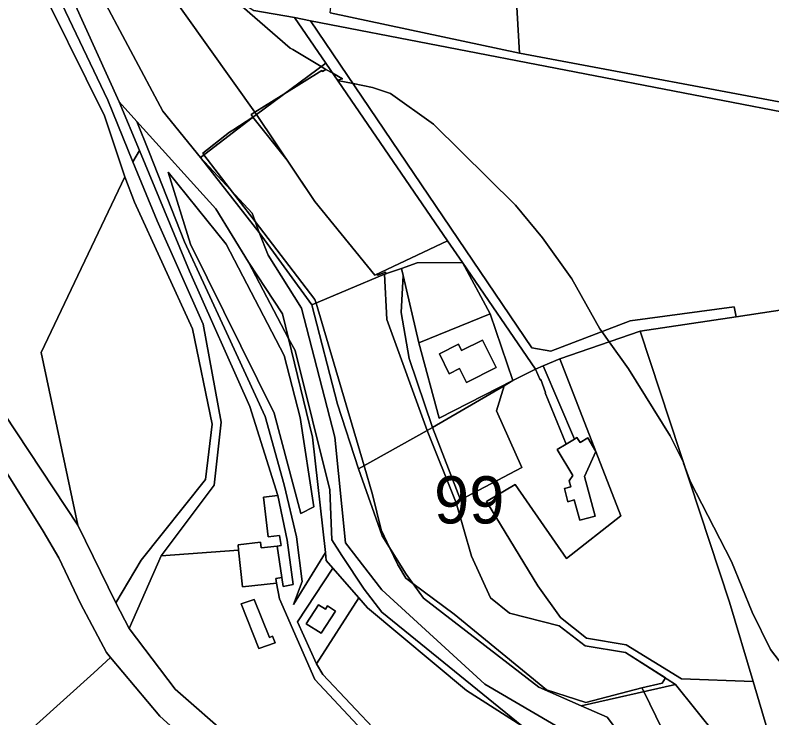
# Model space of a CAD drawing. Extents: x -477304 to -465429, y -1159113 to -1149210.
# Drawn here: x -471587.8 to -471347.3, y -1153949.4 to -1153726 of the extents above; entities that cross this region are included whole.
import ezdxf

# ---------------------------------------------------------------- set-up
doc = ezdxf.new("R2010")
doc.units = 0
for name, color, linetype in [('BPEJ_s', 7, 'Continuous'), ('ostatni_s', 7, 'Continuous'), ('PUPFL_s', 7, 'Continuous'), ('trav_porost_s', 7, 'Continuous'), ('voda_s', 7, 'Continuous'), ('zahrada_s', 7, 'Continuous')]:
    doc.layers.add(name, color=color, linetype=linetype)

msp = doc.modelspace()

# ---------------------------------------------------------------- linework, layer by layer
at = {"layer": 'BPEJ_s'}
for points in [[(-471515.69, -1153723.27), (-471500.39, -1153736.45), (-471499.56, -1153736.95), (-471490.52, -1153742.34), (-471489.05, -1153743.22), (-471490.09, -1153743.9), (-471490.3, -1153743.6), (-471502.42, -1153751.12), (-471511.66, -1153756.86), (-471512.86, -1153757.6), (-471512.24, -1153758.38), (-471518.62, -1153762.51), (-471519.73, -1153763.23), (-471528.17, -1153769.92), (-471527.84, -1153770.35), (-471518.7, -1153782.25), (-471511.55, -1153791.58), (-471492.52, -1153816.37), (-471492.18, -1153817.52), (-471476.94, -1153869.28), (-471474.24, -1153878.44), (-471471.48, -1153889.7), (-471468.71, -1153895.45), (-471466.17, -1153900.75), (-471465.99, -1153901.05), (-471463.61, -1153905), (-471461.38, -1153906.68), (-471448.31, -1153916.48), (-471418.98, -1153940.5), (-471406.44, -1153944.54), (-471388.6, -1153939.89), (-471388.02, -1153941.08), (-471378.59, -1153960.48)], [(-471341.18, -1153936.25), (-471347.77, -1153927.75), (-471353.51, -1153915.84), (-471360.1, -1153899.69), (-471373.28, -1153874.18), (-471375.34, -1153868.42), (-471375.41, -1153868.23), (-471379.66, -1153859.73), (-471392.83, -1153838.48), (-471398.99, -1153829.89), (-471401.33, -1153826.63), (-471401.98, -1153825.72), (-471410.9, -1153809.78), (-471420.25, -1153796.82), (-471428.76, -1153786.4), (-471454.9, -1153760.68), (-471468.5, -1153750.91), (-471471.08, -1153750.05), (-471474.24, -1153748.99), (-471480.43, -1153747.73), (-471485.33, -1153746.73), (-471485.41, -1153746.62), (-471483.81, -1153746.23), (-471486.88, -1153744.47), (-471489.05, -1153743.22), (-471490.52, -1153742.34), (-471499.56, -1153736.95), (-471500.39, -1153736.45), (-471515.69, -1153723.27)], [(-471378.59, -1153960.48), (-471388.02, -1153941.08), (-471388.6, -1153939.89), (-471382.21, -1153938.37), (-471381.12, -1153936.74), (-471393.8, -1153928.62), (-471406.68, -1153926.56), (-471414.94, -1153920.15), (-471430.73, -1153916.12), (-471436.69, -1153911.23), (-471442.79, -1153898.04), (-471447.64, -1153881.06), (-471456.82, -1153858.05), (-471469.7, -1153822.74), (-471470.38, -1153808.4), (-471469.93, -1153808.24), (-471470.1, -1153807.69), (-471472.52, -1153808.63), (-471472.75, -1153808.33), (-471473.53, -1153808.7), (-471492.6, -1153785.21), (-471501.4, -1153772.1), (-471512.24, -1153758.38), (-471512.86, -1153757.6), (-471511.66, -1153756.86), (-471502.42, -1153751.12), (-471490.3, -1153743.6), (-471490.09, -1153743.9), (-471489.05, -1153743.22), (-471486.88, -1153744.47), (-471483.81, -1153746.23), (-471485.41, -1153746.62), (-471485.33, -1153746.73), (-471480.43, -1153747.73), (-471474.24, -1153748.99), (-471471.08, -1153750.05), (-471468.5, -1153750.91), (-471454.9, -1153760.68), (-471428.76, -1153786.4), (-471420.25, -1153796.82), (-471410.9, -1153809.78), (-471401.98, -1153825.72), (-471401.33, -1153826.63), (-471398.99, -1153829.89), (-471392.83, -1153838.48), (-471379.66, -1153859.73), (-471375.41, -1153868.23), (-471375.34, -1153868.42), (-471373.28, -1153874.18), (-471360.1, -1153899.69), (-471353.51, -1153915.84), (-471347.77, -1153927.75), (-471341.18, -1153936.25)]]:
    msp.add_lwpolyline(points, dxfattribs=at)
msp.add_lwpolyline([(-471388.6, -1153939.89), (-471406.44, -1153944.54), (-471418.98, -1153940.5), (-471448.31, -1153916.48), (-471461.38, -1153906.68), (-471463.61, -1153905), (-471465.99, -1153901.05), (-471466.17, -1153900.75), (-471468.71, -1153895.45), (-471471.48, -1153889.7), (-471474.24, -1153878.44), (-471476.94, -1153869.28), (-471492.18, -1153817.52), (-471492.52, -1153816.37), (-471511.55, -1153791.58), (-471518.7, -1153782.25), (-471527.84, -1153770.35), (-471528.17, -1153769.92), (-471519.73, -1153763.23), (-471518.62, -1153762.51), (-471512.24, -1153758.38), (-471501.4, -1153772.1), (-471492.6, -1153785.21), (-471473.53, -1153808.7), (-471472.75, -1153808.33), (-471472.52, -1153808.63), (-471470.1, -1153807.69), (-471469.93, -1153808.24), (-471470.38, -1153808.4), (-471469.7, -1153822.74), (-471456.82, -1153858.05), (-471447.64, -1153881.06), (-471442.79, -1153898.04), (-471436.69, -1153911.23), (-471430.73, -1153916.12), (-471414.94, -1153920.15), (-471406.68, -1153926.56), (-471393.8, -1153928.62), (-471381.12, -1153936.74), (-471382.21, -1153938.37)], close=True, dxfattribs=at)
at = {"layer": 'ostatni_s'}
for points in [[(-471589.41, -1153583.6), (-471583.88, -1153622.53), (-471589.38, -1153663.17), (-471586.74, -1153685.53), (-471578.48, -1153710.75), (-471558.34, -1153753.04), (-471550.39, -1153772.6), (-471542.74, -1153791.42), (-471528.07, -1153824.3), (-471522.34, -1153855.46), (-471524.54, -1153875.4), (-471541.4, -1153897.96), (-471551.6, -1153921.06), (-471555.79, -1153912.87), (-471547.76, -1153899.3), (-471527.32, -1153873.67), (-471525.17, -1153856.04), (-471531.45, -1153825.77), (-471549.86, -1153785.47), (-471552.92, -1153777.4), (-471559.43, -1153757.98), (-471582.69, -1153711.01), (-471591.2, -1153682.43)], [(-471331.57, -1153759.12), (-471493.91, -1153727.81), (-471499.06, -1153726.69), (-471511.99, -1153724.55)], [(-471487.66, -1153725.26), (-471427.54, -1153738.04), (-471331.45, -1153756.14)], [(-471645.83, -1153770.38), (-471567.88, -1153888.17), (-471555.79, -1153912.87), (-471551.6, -1153921.06), (-471536.99, -1153940.31), (-471519.04, -1153955.97)], [(-471524.05, -1153964.98), (-471541.89, -1153948.92), (-471557.52, -1153930.26), (-471558.79, -1153928.7), (-471567.09, -1153913.07), (-471573.98, -1153898.52), (-471578.97, -1153890.05), (-471607.91, -1153843.77)]]:
    msp.add_lwpolyline(points, dxfattribs=at)
for points in [[(-471554.75, -1153753.56), (-471548.33, -1153769.07), (-471550.39, -1153772.6), (-471558.34, -1153753.04), (-471578.48, -1153710.75), (-471586.74, -1153685.53), (-471589.38, -1153663.17), (-471572.75, -1153713.74)], [(-471568.27, -1153699.48), (-471552.68, -1153694.59), (-471549.98, -1153699.66), (-471547.01, -1153701.61), (-471549.29, -1153703.99), (-471511.15, -1153757.57), (-471528.96, -1153771.21), (-471540.88, -1153756.48), (-471561.41, -1153717.87)], [(-471422.38, -1153838.51), (-471445.68, -1153804.65), (-471450.41, -1153797.74), (-471489.07, -1153741.27), (-471499.06, -1153726.69), (-471493.91, -1153727.81), (-471423.56, -1153831.76), (-471417.57, -1153832.86), (-471392.29, -1153823.16), (-471359.29, -1153818.69), (-471358.6, -1153821.9), (-471389.13, -1153826.52), (-471414.73, -1153835.28), (-471420.02, -1153837.52)], [(-471528.07, -1153824.3), (-471542.74, -1153791.42), (-471550.39, -1153772.6), (-471548.33, -1153769.07), (-471532.46, -1153807.36), (-471513.25, -1153850.47), (-471504.32, -1153878.75), (-471508.93, -1153879.31), (-471507.39, -1153891.87), (-471503.76, -1153891.43), (-471503.29, -1153894.67), (-471504.54, -1153894.83), (-471509.61, -1153895.33), (-471509.83, -1153893.52), (-471516.98, -1153894.45), (-471516.8, -1153896.09), (-471541.4, -1153897.96), (-471524.54, -1153875.4), (-471522.34, -1153855.46)], [(-471458.03, -1153911.35), (-471421.36, -1153939.66), (-471407.96, -1153945.59), (-471399.61, -1153949.23), (-471388.59, -1153963.87), (-471366.98, -1154008.28), (-471355.05, -1154038.4), (-471337.84, -1154076.93), (-471364.27, -1154035.78), (-471367.3, -1154022.91), (-471374.77, -1154006.71), (-471387.5, -1153968.65), (-471438.49, -1153938.75), (-471471.29, -1153908.71), (-471482.87, -1153893.82), (-471486.23, -1153860.14), (-471496.81, -1153819.13), (-471507.39, -1153802.32), (-471510.31, -1153795.13), (-471493.48, -1153818.06), (-471485.41, -1153849.71), (-471478.74, -1153870.28), (-471471.15, -1153891.59), (-471463.49, -1153903.74)], [(-471439.27, -1153829.29), (-471434.9, -1153837.98), (-471444.38, -1153842.75), (-471446.6, -1153838.35), (-471449.88, -1153840), (-471452.93, -1153833.65), (-471446.95, -1153830.64), (-471445.94, -1153832.64)], [(-471420.02, -1153837.52), (-471414.73, -1153835.28), (-471403.21, -1153864.74), (-471405.83, -1153860.43), (-471408.26, -1153861.9), (-471409.25, -1153860.28), (-471410.08, -1153860.78)], [(-471419.34, -1153846.04), (-471419.2, -1153845.99), (-471420.7, -1153841.88), (-471420.98, -1153841.98), (-471422.38, -1153838.51), (-471420.02, -1153837.52), (-471410.08, -1153860.78), (-471412.72, -1153862.39)], [(-471412.12, -1153880.71), (-471413.26, -1153876.51), (-471411.24, -1153875.97), (-471411.76, -1153874.04), (-471410.56, -1153872.36), (-471415.57, -1153864.12), (-471412.72, -1153862.39), (-471410.08, -1153860.78), (-471409.25, -1153860.28), (-471408.26, -1153861.9), (-471405.83, -1153860.43), (-471403.21, -1153864.74), (-471406.86, -1153872.71), (-471403.45, -1153885.27), (-471408.35, -1153886.6), (-471410.1, -1153880.16)], [(-471503.29, -1153894.67), (-471503.76, -1153891.43), (-471507.39, -1153891.87), (-471508.93, -1153879.31), (-471504.32, -1153878.75), (-471501.36, -1153892.96), (-471499.43, -1153907.05), (-471502.67, -1153907.66), (-471503.08, -1153904.86), (-471504.54, -1153894.83)], [(-471516.98, -1153894.45), (-471509.83, -1153893.52), (-471509.61, -1153895.33), (-471504.54, -1153894.83), (-471503.08, -1153904.86), (-471504.95, -1153905.15), (-471504.74, -1153906.65), (-471515.55, -1153907.73), (-471516.8, -1153896.09)], [(-471510.36, -1153927.43), (-471516.03, -1153913.22), (-471511.85, -1153911.76), (-471507.02, -1153923.87), (-471505.98, -1153923.51), (-471505.14, -1153925.61)], [(-471490.53, -1153922.56), (-471495.3, -1153919.54), (-471491.44, -1153913.46), (-471489.21, -1153914.87), (-471488.58, -1153913.87), (-471486.04, -1153915.48)], [(-471539.82, -1153984.47), (-471553.62, -1153971.23), (-471597.67, -1154026.33), (-471579.71, -1154043.85), (-471518.8, -1153968.62), (-471500.01, -1153978.73), (-471491.94, -1153996.2), (-471506.61, -1153997.62), (-471534.29, -1154003.14), (-471578.98, -1154059.11), (-471579.36, -1154066.71), (-471582.61, -1154070.55), (-471587.36, -1154071.16), (-471598.6, -1154084.01), (-471634.32, -1154056.35), (-471619.11, -1154036.72), (-471644.43, -1154008.62), (-471562.87, -1153935.14), (-471557.52, -1153930.26), (-471541.89, -1153948.92), (-471524.05, -1153964.98)]]:
    msp.add_lwpolyline(points, close=True, dxfattribs=at)
at = {"layer": 'PUPFL_s'}
for points in [[(-471460.09, -1153804.7), (-471465.01, -1153806.51), (-471470.38, -1153808.4), (-471493.48, -1153818.06), (-471510.31, -1153795.13), (-471512.45, -1153788.99), (-471528.96, -1153771.21), (-471511.15, -1153757.57), (-471492.6, -1153785.21), (-471473.53, -1153808.7), (-471450.41, -1153797.74), (-471445.68, -1153804.65)], [(-471485.41, -1153849.71), (-471493.48, -1153818.06), (-471470.38, -1153808.4), (-471469.7, -1153822.74), (-471456.82, -1153858.05), (-471478.74, -1153870.28)], [(-471406.68, -1153926.56), (-471393.8, -1153928.62), (-471377.91, -1153938.8), (-471407.96, -1153945.59), (-471421.36, -1153939.66), (-471458.03, -1153911.35), (-471463.49, -1153903.74), (-471471.15, -1153891.59), (-471478.74, -1153870.28), (-471456.82, -1153858.05), (-471447.64, -1153881.06), (-471442.79, -1153898.04), (-471436.69, -1153911.23), (-471430.73, -1153916.12), (-471414.94, -1153920.15)], [(-471270.32, -1154122.42), (-471225.42, -1154109.76), (-471223.32, -1154109.8), (-471245.46, -1154130.64), (-471274.59, -1154158.17), (-471325.25, -1154096.8), (-471337.84, -1154076.93), (-471355.05, -1154038.4), (-471366.98, -1154008.28), (-471388.59, -1153963.87), (-471399.61, -1153949.23), (-471407.96, -1153945.59), (-471377.91, -1153938.8), (-471358.55, -1153963.02), (-471350.32, -1153977.69), (-471334.69, -1154009.87), (-471313.86, -1154056.29), (-471309.92, -1154064.76), (-471274.31, -1154116.61)]]:
    msp.add_lwpolyline(points, close=True, dxfattribs=at)
at = {"layer": 'trav_porost_s'}
for points in [[(-471331.45, -1153756.14), (-471427.54, -1153738.04), (-471430.07, -1153693.94), (-471452.79, -1153690.44), (-471450.43, -1153670.24), (-471455.24, -1153669.68), (-471453.98, -1153661.95), (-471456.08, -1153645.76), (-471453.34, -1153646.01), (-471435.55, -1153647.65), (-471406.52, -1153653.36), (-471373.22, -1153657.1), (-471373.29, -1153661.39), (-471348.43, -1153664.93), (-471325.67, -1153666.28)], [(-471358.55, -1153963.02), (-471377.91, -1153938.8), (-471393.8, -1153928.62), (-471406.68, -1153926.56), (-471414.94, -1153920.15), (-471430.73, -1153916.12), (-471436.69, -1153911.23), (-471442.79, -1153898.04), (-471447.64, -1153881.06), (-471456.82, -1153858.05), (-471455.19, -1153857.1), (-471446.29, -1153880.06), (-471426.73, -1153869.84), (-471434.85, -1153851.79), (-471432.4, -1153843.83), (-471429.63, -1153842.21), (-471422.38, -1153838.51), (-471420.98, -1153841.98), (-471420.7, -1153841.88), (-471419.2, -1153845.99), (-471419.34, -1153846.04), (-471412.72, -1153862.39), (-471415.57, -1153864.12), (-471410.56, -1153872.36), (-471411.76, -1153874.04), (-471411.24, -1153875.97), (-471413.26, -1153876.51), (-471412.12, -1153880.71), (-471410.1, -1153880.16), (-471408.35, -1153886.6), (-471403.45, -1153885.27), (-471406.86, -1153872.71), (-471403.21, -1153864.74), (-471395.27, -1153885.24), (-471412.53, -1153898.77), (-471428.94, -1153875.25), (-471437.96, -1153880.6), (-471421.65, -1153907.5), (-471414.53, -1153917.49), (-471406.18, -1153924.11), (-471393.65, -1153926.22), (-471376.03, -1153937.05), (-471353.27, -1153937.85), (-471348.57, -1153953.63)], [(-471607.91, -1153843.77), (-471578.97, -1153890.05), (-471573.98, -1153898.52), (-471567.09, -1153913.07), (-471558.79, -1153928.7), (-471557.52, -1153930.26), (-471562.87, -1153935.14), (-471644.43, -1154008.62)]]:
    msp.add_lwpolyline(points, dxfattribs=at)
for points in [[(-471582.69, -1153711.01), (-471559.43, -1153757.98), (-471552.92, -1153777.4), (-471579.61, -1153833.25), (-471567.88, -1153888.17), (-471645.83, -1153770.38), (-471639.42, -1153762.74), (-471629.32, -1153739.82), (-471612.16, -1153701.18), (-471595.86, -1153664.15), (-471594.28, -1153660.18), (-471591.2, -1153682.43)], [(-471549.29, -1153703.99), (-471547.01, -1153701.61), (-471511.99, -1153724.55), (-471499.06, -1153726.69), (-471489.07, -1153741.27), (-471511.15, -1153757.57)], [(-471331.57, -1153759.12), (-471324.8, -1153761.99), (-471308.3, -1153778.31), (-471321.14, -1153816.22), (-471330, -1153817.56), (-471358.6, -1153821.9), (-471359.29, -1153818.69), (-471392.29, -1153823.16), (-471417.57, -1153832.86), (-471423.56, -1153831.76), (-471493.91, -1153727.81)], [(-471450.41, -1153797.74), (-471473.53, -1153808.7), (-471492.6, -1153785.21), (-471511.15, -1153757.57), (-471489.07, -1153741.27)], [(-471499.32, -1153913.41), (-471496.57, -1153906.09), (-471498.44, -1153891.83), (-471502.29, -1153875.31), (-471508.35, -1153853.61), (-471520.62, -1153826.91), (-471534, -1153798.11), (-471545.28, -1153769.58), (-471549.19, -1153759.78), (-471524.09, -1153787.53), (-471513.69, -1153804.55), (-471500.95, -1153828.79), (-471493.32, -1153860.17), (-471489.2, -1153896.84)], [(-471539.23, -1153775.91), (-471520.73, -1153798.82), (-471502.29, -1153834.17), (-471497.23, -1153853.94), (-471492.94, -1153882.36), (-471497.07, -1153884.45), (-471505.54, -1153852.51), (-471532.07, -1153798.82)], [(-471532.07, -1153798.82), (-471505.54, -1153852.51), (-471497.07, -1153884.45), (-471492.94, -1153882.36), (-471497.23, -1153853.94), (-471502.29, -1153834.17), (-471520.73, -1153798.82), (-471539.23, -1153775.91)], [(-471555.79, -1153912.87), (-471567.88, -1153888.17), (-471579.61, -1153833.25), (-471552.92, -1153777.4), (-471549.86, -1153785.47), (-471531.45, -1153825.77), (-471525.17, -1153856.04), (-471527.32, -1153873.67), (-471547.76, -1153899.3)], [(-471513.69, -1153804.55), (-471502.85, -1153820.96), (-471500.95, -1153828.79)], [(-471445.68, -1153804.65), (-471436.87, -1153820.91), (-471459.5, -1153830.23), (-471464.5, -1153808.75), (-471465.01, -1153806.51), (-471460.09, -1153804.7)], [(-471436.87, -1153820.91), (-471445.68, -1153804.65), (-471422.38, -1153838.51), (-471429.63, -1153842.21)], [(-471465.01, -1153806.51), (-471464.5, -1153808.75), (-471465.16, -1153820.57), (-471462.59, -1153835.16), (-471455.19, -1153857.1), (-471456.82, -1153858.05), (-471469.7, -1153822.74), (-471470.38, -1153808.4)], [(-471453.1, -1153854.19), (-471429.63, -1153842.21), (-471432.4, -1153843.83), (-471455.19, -1153857.1), (-471462.59, -1153835.16), (-471465.16, -1153820.57), (-471464.5, -1153808.75), (-471459.5, -1153830.23)], [(-471389.13, -1153826.52), (-471358.6, -1153821.9), (-471330, -1153817.56), (-471313.95, -1153881.32), (-471311.03, -1153901.51), (-471303.59, -1153899.73), (-471299.03, -1153921.65), (-471275.7, -1153995.75), (-471290.08, -1153999.24), (-471334.69, -1154009.87), (-471350.32, -1153977.69), (-471358.55, -1153963.02), (-471348.57, -1153953.63), (-471353.27, -1153937.85), (-471360.78, -1153912.67)], [(-471459.5, -1153830.23), (-471436.87, -1153820.91), (-471429.63, -1153842.21), (-471453.1, -1153854.19)], [(-471421.65, -1153907.5), (-471437.96, -1153880.6), (-471428.94, -1153875.25), (-471412.53, -1153898.77), (-471395.27, -1153885.24), (-471403.21, -1153864.74), (-471414.73, -1153835.28), (-471389.13, -1153826.52), (-471360.78, -1153912.67), (-471353.27, -1153937.85), (-471376.03, -1153937.05), (-471393.65, -1153926.22), (-471406.18, -1153924.11), (-471414.53, -1153917.49)], [(-471452.93, -1153833.65), (-471449.88, -1153840), (-471446.6, -1153838.35), (-471444.38, -1153842.75), (-471434.9, -1153837.98), (-471439.27, -1153829.29), (-471445.94, -1153832.64), (-471446.95, -1153830.64)], [(-471434.85, -1153851.79), (-471426.73, -1153869.84), (-471446.29, -1153880.06), (-471455.19, -1153857.1), (-471432.4, -1153843.83)], [(-471551.6, -1153921.06), (-471541.4, -1153897.96), (-471516.8, -1153896.09), (-471515.55, -1153907.73), (-471504.74, -1153906.65), (-471503.79, -1153911.59), (-471492.6, -1153937.23), (-471474.41, -1153956.62), (-471454.72, -1153985.35), (-471442.32, -1153990.8), (-471444.06, -1153992.04), (-471491.57, -1153971.33), (-471506.52, -1153963.51), (-471519.04, -1153955.97), (-471536.99, -1153940.31)], [(-471478.57, -1153911.23), (-471492.05, -1153932.26), (-471498.12, -1153918.89), (-471486.81, -1153901.83)], [(-471505.14, -1153925.61), (-471505.98, -1153923.51), (-471507.02, -1153923.87), (-471511.85, -1153911.76), (-471516.03, -1153913.22), (-471510.36, -1153927.43)], [(-471490.53, -1153922.56), (-471486.04, -1153915.48), (-471488.58, -1153913.87), (-471489.21, -1153914.87), (-471491.44, -1153913.46), (-471495.3, -1153919.54)], [(-471444.35, -1153940.69), (-471426.77, -1153952.01), (-471401.63, -1153968.19), (-471405.54, -1154002.77), (-471452.14, -1153982.84), (-471472.4, -1153954.28), (-471489.98, -1153935.68), (-471492.05, -1153932.26), (-471478.57, -1153911.23), (-471475.84, -1153914.42)]]:
    msp.add_lwpolyline(points, close=True, dxfattribs=at)
at = {"layer": 'voda_s'}
for points in [[(-471426.77, -1153952.01), (-471471.24, -1153915.82), (-471476.94, -1153908.55), (-471483.95, -1153897.79), (-471487.18, -1153892.81), (-471487.83, -1153876.97), (-471498.8, -1153832.63), (-471500.95, -1153828.79), (-471502.85, -1153820.96), (-471513.69, -1153804.55), (-471524.09, -1153787.53), (-471549.19, -1153759.78), (-471554.75, -1153753.56), (-471572.75, -1153713.74), (-471589.38, -1153663.17), (-471583.88, -1153622.53), (-471589.41, -1153583.6)], [(-471576.16, -1153665.34), (-471571.48, -1153690.89), (-471568.27, -1153699.48), (-471561.41, -1153717.87), (-471540.88, -1153756.48), (-471528.96, -1153771.21), (-471510.31, -1153795.13), (-471507.39, -1153802.32), (-471496.81, -1153819.13), (-471486.23, -1153860.14), (-471482.87, -1153893.82), (-471471.29, -1153908.71), (-471438.49, -1153938.75), (-471387.5, -1153968.65)], [(-471474.41, -1153956.62), (-471492.6, -1153937.23), (-471503.79, -1153911.59), (-471504.74, -1153906.65), (-471504.95, -1153905.15), (-471503.08, -1153904.86), (-471502.67, -1153907.66), (-471499.43, -1153907.05), (-471501.36, -1153892.96), (-471504.32, -1153878.75), (-471513.25, -1153850.47), (-471532.46, -1153807.36), (-471548.33, -1153769.07), (-471554.75, -1153753.56), (-471549.19, -1153759.78), (-471545.28, -1153769.58), (-471534, -1153798.11), (-471520.62, -1153826.91), (-471508.35, -1153853.61), (-471502.29, -1153875.31), (-471498.44, -1153891.83), (-471496.57, -1153906.09), (-471499.32, -1153913.41), (-471489.2, -1153896.84), (-471488.93, -1153899.4), (-471486.81, -1153901.83), (-471498.12, -1153918.89), (-471492.05, -1153932.26), (-471489.98, -1153935.68), (-471472.4, -1153954.28)]]:
    msp.add_lwpolyline(points, dxfattribs=at)
for points in [[(-471512.45, -1153788.99), (-471510.31, -1153795.13), (-471528.96, -1153771.21)], [(-471486.81, -1153901.83), (-471488.93, -1153899.4), (-471489.2, -1153896.84), (-471493.32, -1153860.17), (-471500.95, -1153828.79), (-471498.8, -1153832.63), (-471487.83, -1153876.97), (-471487.18, -1153892.81), (-471483.95, -1153897.79), (-471476.94, -1153908.55), (-471471.24, -1153915.82), (-471426.77, -1153952.01), (-471444.35, -1153940.69), (-471475.84, -1153914.42), (-471478.57, -1153911.23)]]:
    msp.add_lwpolyline(points, close=True, dxfattribs=at)
at = {"layer": 'zahrada_s'}
msp.add_lwpolyline([(-471491.06, -1153701.14), (-471490.99, -1153692.34), (-471490.97, -1153684.55), (-471452.79, -1153690.44), (-471430.07, -1153693.94), (-471427.54, -1153738.04), (-471487.66, -1153725.26), (-471486.91, -1153718.65)], close=True, dxfattribs=at)

# ---------------------------------------------------------------- texts
at = {"layer": 'BPEJ_s'}
msp.add_text('99', height=15, dxfattribs=at).set_placement((-471454.65, -1153887.62))

doc.saveas('drawing.dxf')
